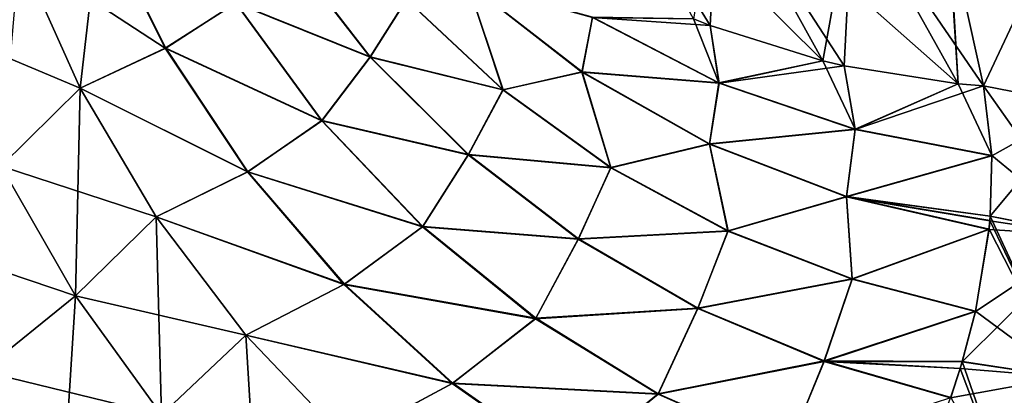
# Model space of a CAD drawing. Header units: metres. Extents: x -37.4 to 37.6, y -35 to 35.
# Tile 370 of 372: x 35.2 to 36.8, y 15.8 to 16.4. Entities that reach past the tile are written whole.
import ezdxf

# ---------------------------------------------------------------- set-up
doc = ezdxf.new("R2010")
doc.units = ezdxf.units.M
doc.layers.add('solid_506616_SW0001', color=7, linetype='CONTINUOUS')

msp = doc.modelspace()

# ---------------------------------------------------------------- linework, layer by layer
at = {"layer": 'solid_506616_SW0001'}
for points in [[(36.116512, 16.727854, -141.260559), (36.32169, 16.659447, -141.204269), (36.488415, 16.357849, -142.131653)], [(36.309284, 16.414146, -142.178421), (36.116512, 16.727854, -141.260559), (36.488415, 16.357849, -142.131653)], [(36.309284, 16.414146, -142.178421), (36.282333, 16.424873, -142.186249), (36.116512, 16.727854, -141.260559)], [(36.282333, 16.424875, -130.413742), (36.309284, 16.414146, -130.42157), (36.321686, 16.659447, -131.395737)], [(36.309284, 16.414146, -130.42157), (36.488415, 16.357847, -130.468353), (36.321686, 16.659447, -131.395737)], [(36.321686, 16.659447, -131.395737), (36.488415, 16.357847, -130.468353), (36.536503, 16.622068, -131.444748)], [(36.32169, 16.659447, -141.204269), (36.536503, 16.622068, -141.155243), (36.704174, 16.321301, -142.086334)], [(36.522369, 16.349934, -142.123749), (36.32169, 16.659447, -141.204269), (36.704174, 16.321301, -142.086334)], [(36.522369, 16.349934, -142.123749), (36.488415, 16.357849, -142.131653), (36.32169, 16.659447, -141.204269)], [(36.488415, 16.357847, -130.468353), (36.522369, 16.34993, -130.476242), (36.536503, 16.622068, -131.444748)], [(36.522369, 16.34993, -130.476242), (36.704182, 16.321291, -130.513672), (36.536503, 16.622068, -131.444748)], [(36.68816, 16.573654, -131.32901), (36.536503, 16.622068, -131.444748), (36.704182, 16.321291, -130.513672)], [(36.744846, 16.31794, -142.079041), (36.704174, 16.321301, -142.086334), (36.536503, 16.622068, -141.155243)], [(36.690063, 16.566135, -141.296646), (36.744846, 16.31794, -142.079041), (36.536503, 16.622068, -141.155243)], [(35.440884, 16.378, -143.612274), (35.208549, 16.530203, -143.804718), (35.335964, 16.587784, -143.644562)], [(35.336552, 16.588089, -128.956284), (35.208561, 16.530199, -128.795273), (35.305317, 16.314331, -128.821793)], [(35.336552, 16.588089, -128.956284), (35.305317, 16.314331, -128.821793), (35.441509, 16.378336, -128.988602)], [(35.440884, 16.378, -143.612274), (35.335964, 16.587784, -143.644562), (35.553043, 16.450052, -143.432297)], [(35.553501, 16.450491, -129.168625), (35.336552, 16.588089, -128.956284), (35.441509, 16.378336, -128.988602)], [(36.690063, 16.566133, -131.30336), (36.68816, 16.573654, -131.32901), (36.704182, 16.321291, -130.513672)], [(36.853531, 16.550373, -141.263412), (36.744846, 16.31794, -142.079041), (36.690063, 16.566135, -141.296646)], [(36.690063, 16.566133, -131.30336), (36.704182, 16.321291, -130.513672), (36.744846, 16.31794, -130.520966)], [(36.853531, 16.550375, -131.336594), (36.690063, 16.566133, -131.30336), (36.744846, 16.31794, -130.520966)], [(35.553043, 16.450052, -143.432297), (35.633141, 16.537003, -143.243484), (35.767136, 16.363831, -143.213898)], [(35.767464, 16.36433, -129.387115), (35.633484, 16.537434, -129.357483), (35.553501, 16.450491, -129.168625)], [(35.767136, 16.363831, -143.213898), (35.633141, 16.537003, -143.243484), (35.825222, 16.455656, -143.005585)], [(35.825462, 16.456093, -129.59549), (35.633484, 16.537434, -129.357483), (35.767464, 16.36433, -129.387115)], [(36.902615, 16.287493, -130.531128), (36.853531, 16.550375, -131.336594), (36.744846, 16.31794, -130.520966)], [(36.853531, 16.550373, -141.263412), (36.902615, 16.287497, -142.068893), (36.744846, 16.31794, -142.079041)], [(35.208561, 16.530199, -128.795273), (35.0835, 16.407255, -128.652084), (35.305317, 16.314331, -128.821793)], [(35.208549, 16.530203, -143.804718), (35.305302, 16.314333, -143.778198), (35.179546, 16.189966, -143.93306)], [(35.440884, 16.378, -143.612274), (35.305302, 16.314333, -143.778198), (35.208549, 16.530203, -143.804718)], [(35.978783, 16.311504, -142.978333), (35.825222, 16.455656, -143.005585), (35.922436, 16.481976, -142.772095)], [(35.922565, 16.482401, -129.829041), (35.825462, 16.456093, -129.59549), (35.979015, 16.311995, -129.622803)], [(36.104851, 16.339821, -142.732132), (35.922436, 16.481976, -142.772095), (36.12151, 16.427103, -142.48877)], [(35.978783, 16.311504, -142.978333), (35.922436, 16.481976, -142.772095), (36.104851, 16.339821, -142.732132)], [(36.104965, 16.340296, -129.869064), (35.922565, 16.482401, -129.829041), (35.979015, 16.311995, -129.622803)], [(36.121506, 16.427532, -130.112442), (35.922565, 16.482401, -129.829041), (36.104965, 16.340296, -129.869064)], [(35.440884, 16.378, -143.612274), (35.553043, 16.450052, -143.432297), (35.690128, 16.262436, -143.413544)], [(35.690575, 16.262947, -129.187439), (35.553501, 16.450491, -129.168625), (35.441509, 16.378336, -128.988602)], [(35.690128, 16.262436, -143.413544), (35.553043, 16.450052, -143.432297), (35.767136, 16.363831, -143.213898)], [(35.767464, 16.36433, -129.387115), (35.553501, 16.450491, -129.168625), (35.690575, 16.262947, -129.187439)], [(35.767136, 16.363831, -143.213898), (35.825222, 16.455656, -143.005585), (35.978783, 16.311504, -142.978333)], [(35.979015, 16.311995, -129.622803), (35.825462, 16.456093, -129.59549), (35.767464, 16.36433, -129.387115)], [(36.104851, 16.339821, -142.732132), (36.12151, 16.427103, -142.48877), (36.323189, 16.322603, -142.443405)], [(36.323166, 16.323082, -130.157883), (36.121506, 16.427532, -130.112442), (36.104965, 16.340296, -129.869064)], [(36.323166, 16.323082, -130.157883), (36.282333, 16.424875, -130.413742), (36.121506, 16.427532, -130.112442)], [(36.12151, 16.427103, -142.48877), (36.282333, 16.424873, -142.186249), (36.309284, 16.414146, -142.178421)], [(36.323189, 16.322603, -142.443405), (36.12151, 16.427103, -142.48877), (36.309284, 16.414146, -142.178421)], [(36.323166, 16.323082, -130.157883), (36.309284, 16.414146, -130.42157), (36.282333, 16.424875, -130.413742)], [(36.323166, 16.323082, -130.157883), (36.488415, 16.357847, -130.468353), (36.309284, 16.414146, -130.42157)], [(36.323189, 16.322603, -142.443405), (36.309284, 16.414146, -142.178421), (36.488415, 16.357849, -142.131653)], [(35.0835, 16.407255, -128.652084), (35.179554, 16.18996, -128.666946), (35.305317, 16.314331, -128.821793)], [(35.571812, 16.180914, -143.603622), (35.305302, 16.314333, -143.778198), (35.440884, 16.378, -143.612274)], [(35.441509, 16.378336, -128.988602), (35.305317, 16.314331, -128.821793), (35.572483, 16.181288, -128.997299)], [(35.571812, 16.180914, -143.603622), (35.440884, 16.378, -143.612274), (35.690128, 16.262436, -143.413544)], [(35.690575, 16.262947, -129.187439), (35.441509, 16.378336, -128.988602), (35.572483, 16.181288, -128.997299)], [(35.690128, 16.262436, -143.413544), (35.767136, 16.363831, -143.213898), (35.923477, 16.208311, -143.200089)], [(35.923779, 16.208876, -129.401016), (35.767464, 16.36433, -129.387115), (35.690575, 16.262947, -129.187439)], [(35.923477, 16.208311, -143.200089), (35.767136, 16.363831, -143.213898), (35.978783, 16.311504, -142.978333)], [(35.979015, 16.311995, -129.622803), (35.767464, 16.36433, -129.387115), (35.923779, 16.208876, -129.401016)], [(36.539928, 16.249136, -130.192352), (36.488415, 16.357847, -130.468353), (36.323166, 16.323082, -130.157883)], [(36.323189, 16.322603, -142.443405), (36.488415, 16.357849, -142.131653), (36.522369, 16.349934, -142.123749)], [(36.53997, 16.24861, -142.409042), (36.323189, 16.322603, -142.443405), (36.522369, 16.349934, -142.123749)], [(36.539928, 16.249136, -130.192352), (36.522369, 16.34993, -130.476242), (36.488415, 16.357847, -130.468353)], [(36.53997, 16.24861, -142.409042), (36.522369, 16.349934, -142.123749), (36.704174, 16.321301, -142.086334)], [(36.539928, 16.249136, -130.192352), (36.704182, 16.321291, -130.513672), (36.522369, 16.34993, -130.476242)], [(36.150665, 16.18763, -142.963623), (35.978783, 16.311504, -142.978333), (36.104851, 16.339821, -142.732132)], [(36.104965, 16.340296, -129.869064), (35.979015, 16.311995, -129.622803), (36.150883, 16.188171, -129.637589)], [(36.307854, 16.225216, -142.705032), (36.104851, 16.339821, -142.732132), (36.323189, 16.322603, -142.443405)], [(36.150665, 16.18763, -142.963623), (36.104851, 16.339821, -142.732132), (36.307854, 16.225216, -142.705032)], [(36.307953, 16.225742, -129.896271), (36.104965, 16.340296, -129.869064), (36.150883, 16.188171, -129.637589)], [(36.323166, 16.323082, -130.157883), (36.104965, 16.340296, -129.869064), (36.307953, 16.225742, -129.896271)], [(36.307854, 16.225216, -142.705032), (36.323189, 16.322603, -142.443405), (36.53997, 16.24861, -142.409042)], [(36.539928, 16.249136, -130.192352), (36.323166, 16.323082, -130.157883), (36.307953, 16.225742, -129.896271)], [(36.758038, 16.207296, -130.21138), (36.704182, 16.321291, -130.513672), (36.539928, 16.249136, -130.192352)], [(36.53997, 16.24861, -142.409042), (36.704174, 16.321301, -142.086334), (36.744846, 16.31794, -142.079041)], [(36.758121, 16.20661, -142.390427), (36.53997, 16.24861, -142.409042), (36.744846, 16.31794, -142.079041)], [(36.758038, 16.207296, -130.21138), (36.744846, 16.31794, -130.520966), (36.704182, 16.321291, -130.513672)], [(36.913048, 16.079414, -129.974106), (36.744846, 16.31794, -130.520966), (36.758038, 16.207296, -130.21138)], [(36.913048, 16.079414, -129.974106), (36.902615, 16.287493, -130.531128), (36.744846, 16.31794, -130.520966)], [(36.902615, 16.287497, -142.068893), (36.758121, 16.20661, -142.390427), (36.744846, 16.31794, -142.079041)], [(35.179546, 16.189966, -143.93306), (35.305302, 16.314333, -143.778198), (35.297596, 15.983715, -143.946854)], [(35.305317, 16.314331, -128.821793), (35.179554, 16.18996, -128.666946), (35.426479, 16.109438, -128.82164)], [(35.305302, 16.314333, -143.778198), (35.426468, 16.109432, -143.778351), (35.297596, 15.983715, -143.946854)], [(35.571812, 16.180914, -143.603622), (35.426468, 16.109432, -143.778351), (35.305302, 16.314333, -143.778198)], [(35.572483, 16.181288, -128.997299), (35.305317, 16.314331, -128.821793), (35.426479, 16.109438, -128.82164)], [(35.923477, 16.208311, -143.200089), (35.978783, 16.311504, -142.978333), (36.150665, 16.18763, -142.963623)], [(36.150883, 16.188171, -129.637589), (35.979015, 16.311995, -129.622803), (35.923779, 16.208876, -129.401016)], [(36.902615, 16.287497, -142.068893), (36.755371, 16.11039, -142.639587), (36.758121, 16.20661, -142.390427)], [(36.902615, 16.287497, -142.068893), (36.913029, 16.079189, -142.626465), (36.755371, 16.11039, -142.639587)], [(35.571812, 16.180914, -143.603622), (35.690128, 16.262436, -143.413544), (35.850647, 16.09339, -143.415253)], [(35.851078, 16.093973, -129.185806), (35.690575, 16.262947, -129.187439), (35.572483, 16.181288, -128.997299)], [(35.850647, 16.09339, -143.415253), (35.690128, 16.262436, -143.413544), (35.923477, 16.208311, -143.200089)], [(35.923779, 16.208876, -129.401016), (35.690575, 16.262947, -129.187439), (35.851078, 16.093973, -129.185806)], [(36.526482, 16.140968, -142.691437), (36.307854, 16.225216, -142.705032), (36.53997, 16.24861, -142.409042)], [(36.539928, 16.249136, -130.192352), (36.307953, 16.225742, -129.896271), (36.526558, 16.141542, -129.909958)], [(36.526482, 16.140968, -142.691437), (36.53997, 16.24861, -142.409042), (36.758121, 16.20661, -142.390427)], [(36.758038, 16.207296, -130.21138), (36.539928, 16.249136, -130.192352), (36.526558, 16.141542, -129.909958)], [(36.337414, 16.086515, -142.961777), (36.150665, 16.18763, -142.963623), (36.307854, 16.225216, -142.705032)], [(36.307953, 16.225742, -129.896271), (36.150883, 16.188171, -129.637589), (36.33762, 16.087105, -129.639542)], [(36.337414, 16.086515, -142.961777), (36.307854, 16.225216, -142.705032), (36.526482, 16.140968, -142.691437)], [(36.526558, 16.141542, -129.909958), (36.307953, 16.225742, -129.896271), (36.33762, 16.087105, -129.639542)], [(35.850647, 16.09339, -143.415253), (35.923477, 16.208311, -143.200089), (36.098766, 16.07382, -143.202332)], [(36.099037, 16.074442, -129.398865), (35.923779, 16.208876, -129.401016), (35.851078, 16.093973, -129.185806)], [(36.098766, 16.07382, -143.202332), (35.923477, 16.208311, -143.200089), (36.150665, 16.18763, -142.963623)], [(36.150883, 16.188171, -129.637589), (35.923779, 16.208876, -129.401016), (36.099037, 16.074442, -129.398865)], [(36.755386, 16.110641, -129.961044), (36.758038, 16.207296, -130.21138), (36.526558, 16.141542, -129.909958)], [(36.913048, 16.079414, -129.974106), (36.758038, 16.207296, -130.21138), (36.755386, 16.110641, -129.961044)], [(36.526482, 16.140968, -142.691437), (36.758121, 16.20661, -142.390427), (36.755371, 16.11039, -142.639587)], [(35.179554, 16.18996, -128.666946), (35.036629, 16.071564, -128.522385), (35.2976, 15.98371, -128.653152)], [(35.179546, 16.189966, -143.93306), (35.297596, 15.983715, -143.946854), (35.149071, 15.863581, -144.105347)], [(35.179554, 16.18996, -128.666946), (35.2976, 15.98371, -128.653152), (35.426479, 16.109438, -128.82164)], [(35.725487, 16.001432, -143.618835), (35.426468, 16.109432, -143.778351), (35.571812, 16.180914, -143.603622)], [(35.572483, 16.181288, -128.997299), (35.426479, 16.109438, -128.82164), (35.726208, 16.001854, -128.982132)], [(35.725487, 16.001432, -143.618835), (35.571812, 16.180914, -143.603622), (35.850647, 16.09339, -143.415253)], [(35.851078, 16.093973, -129.185806), (35.572483, 16.181288, -128.997299), (35.726208, 16.001854, -128.982132)], [(36.098766, 16.07382, -143.202332), (36.150665, 16.18763, -142.963623), (36.337414, 16.086515, -142.961777)], [(36.33762, 16.087105, -129.639542), (36.150883, 16.188171, -129.637589), (36.099037, 16.074442, -129.398865)], [(36.535294, 16.010187, -142.972794), (36.337414, 16.086515, -142.961777), (36.526482, 16.140968, -142.691437)], [(36.526558, 16.141542, -129.909958), (36.33762, 16.087105, -129.639542), (36.535488, 16.010818, -129.628616)], [(36.754704, 16.102905, -142.658279), (36.526482, 16.140968, -142.691437), (36.755371, 16.11039, -142.639587)], [(36.754704, 16.102905, -142.658279), (36.753338, 16.089096, -142.692505), (36.526482, 16.140968, -142.691437)], [(36.535294, 16.010187, -142.972794), (36.526482, 16.140968, -142.691437), (36.753338, 16.089096, -142.692505)], [(36.526558, 16.141542, -129.909958), (36.535488, 16.010818, -129.628616), (36.753414, 16.089739, -129.909088)], [(36.754749, 16.103432, -129.943039), (36.526558, 16.141542, -129.909958), (36.753414, 16.089739, -129.909088)], [(36.755386, 16.110641, -129.961044), (36.526558, 16.141542, -129.909958), (36.754749, 16.103432, -129.943039)], [(35.297596, 15.983715, -143.946854), (35.426468, 16.109432, -143.778351), (35.434658, 15.793703, -143.988968)], [(35.426479, 16.109438, -128.82164), (35.2976, 15.98371, -128.653152), (35.569, 15.920675, -128.79483)], [(35.426468, 16.109432, -143.778351), (35.568989, 15.920664, -143.805145), (35.434658, 15.793703, -143.988968)], [(35.725487, 16.001432, -143.618835), (35.568989, 15.920664, -143.805145), (35.426468, 16.109432, -143.778351)], [(35.726208, 16.001854, -128.982132), (35.426479, 16.109438, -128.82164), (35.569, 15.920675, -128.79483)], [(36.913029, 16.079189, -142.626465), (36.753338, 16.089096, -142.692505), (36.754704, 16.102905, -142.658279)], [(36.874348, 15.853902, -129.430771), (36.754749, 16.103432, -129.943039), (36.753414, 16.089739, -129.909088)], [(36.913029, 16.079189, -142.626465), (36.754704, 16.102905, -142.658279), (36.755371, 16.11039, -142.639587)], [(36.874348, 15.853902, -129.430771), (36.755386, 16.110641, -129.961044), (36.754749, 16.103432, -129.943039)], [(36.913048, 16.079414, -129.974106), (36.755386, 16.110641, -129.961044), (36.874348, 15.853902, -129.430771)], [(35.725487, 16.001432, -143.618835), (35.850647, 16.09339, -143.415253), (36.030716, 15.946999, -143.437378)], [(36.031128, 15.947644, -129.163788), (35.851078, 16.093973, -129.185806), (35.726208, 16.001854, -128.982132)], [(36.030716, 15.946999, -143.437378), (35.850647, 16.09339, -143.415253), (36.098766, 16.07382, -143.202332)], [(36.099037, 16.074442, -129.398865), (35.851078, 16.093973, -129.185806), (36.031128, 15.947644, -129.163788)], [(36.289204, 15.963275, -143.220596), (36.098766, 16.07382, -143.202332), (36.337414, 16.086515, -142.961777)], [(36.33762, 16.087105, -129.639542), (36.099037, 16.074442, -129.398865), (36.289444, 15.963943, -129.380707)], [(36.289204, 15.963275, -143.220596), (36.337414, 16.086515, -142.961777), (36.535294, 16.010187, -142.972794)], [(36.535488, 16.010818, -129.628616), (36.33762, 16.087105, -129.639542), (36.289444, 15.963943, -129.380707)], [(36.535294, 16.010187, -142.972794), (36.753338, 16.089096, -142.692505), (36.73175, 15.958395, -143.002655)], [(36.753414, 16.089739, -129.909088), (36.535488, 16.010818, -129.628616), (36.731922, 15.959085, -129.598907)], [(36.913029, 16.079189, -142.626465), (36.73175, 15.958395, -143.002655), (36.753338, 16.089096, -142.692505)], [(36.874348, 15.853902, -129.430771), (36.753414, 16.089739, -129.909088), (36.731922, 15.959085, -129.598907)], [(35.036629, 16.071564, -128.522385), (35.14909, 15.863591, -128.494675), (35.2976, 15.98371, -128.653152)], [(36.030716, 15.946999, -143.437378), (36.098766, 16.07382, -143.202332), (36.289204, 15.963275, -143.220596)], [(36.289444, 15.963943, -129.380707), (36.099037, 16.074442, -129.398865), (36.031128, 15.947644, -129.163788)], [(36.913029, 16.079189, -142.626465), (36.710644, 15.878572, -143.182388), (36.73175, 15.958395, -143.002655)], [(36.874298, 15.853676, -143.169754), (36.710644, 15.878572, -143.182388), (36.913029, 16.079189, -142.626465)], [(36.490654, 15.879074, -143.254471), (36.289204, 15.963275, -143.220596), (36.535294, 16.010187, -142.972794)], [(36.535488, 16.010818, -129.628616), (36.289444, 15.963943, -129.380707), (36.490864, 15.879777, -129.34697)], [(36.490654, 15.879074, -143.254471), (36.535294, 16.010187, -142.972794), (36.73175, 15.958395, -143.002655)], [(36.731922, 15.959085, -129.598907), (36.535488, 16.010818, -129.628616), (36.490864, 15.879777, -129.34697)], [(35.898075, 15.844032, -143.657532), (35.568989, 15.920664, -143.805145), (35.725487, 16.001432, -143.618835)], [(35.726208, 16.001854, -128.982132), (35.569, 15.920675, -128.79483), (35.898857, 15.844504, -128.943512)], [(35.898075, 15.844032, -143.657532), (35.725487, 16.001432, -143.618835), (36.030716, 15.946999, -143.437378)], [(36.031128, 15.947644, -129.163788), (35.726208, 16.001854, -128.982132), (35.898857, 15.844504, -128.943512)], [(35.149071, 15.863581, -144.105347), (35.297596, 15.983715, -143.946854), (35.278141, 15.671979, -144.162766)], [(35.2976, 15.98371, -128.653152), (35.14909, 15.863591, -128.494675), (35.434666, 15.793699, -128.611038)], [(35.297596, 15.983715, -143.946854), (35.434658, 15.793703, -143.988968), (35.278141, 15.671979, -144.162766)], [(35.2976, 15.98371, -128.653152), (35.434666, 15.793699, -128.611038), (35.569, 15.920675, -128.79483)], [(36.22599, 15.826799, -143.479385), (36.030716, 15.946999, -143.437378), (36.289204, 15.963275, -143.220596)], [(36.289444, 15.963943, -129.380707), (36.031128, 15.947644, -129.163788), (36.226387, 15.827496, -129.121902)], [(36.22599, 15.826799, -143.479385), (36.289204, 15.963275, -143.220596), (36.490654, 15.879074, -143.254471)], [(36.490864, 15.879777, -129.34697), (36.289444, 15.963943, -129.380707), (36.226387, 15.827496, -129.121902)], [(36.490654, 15.879074, -143.254471), (36.73175, 15.958395, -143.002655), (36.710644, 15.878572, -143.182388)], [(36.710712, 15.878798, -129.418121), (36.731922, 15.959085, -129.598907), (36.490864, 15.879777, -129.34697)], [(36.874348, 15.853902, -129.430771), (36.731922, 15.959085, -129.598907), (36.710712, 15.878798, -129.418121)], [(35.898075, 15.844032, -143.657532), (36.030716, 15.946999, -143.437378), (36.22599, 15.826799, -143.479385)], [(36.226387, 15.827496, -129.121902), (36.031128, 15.947644, -129.163788), (35.898857, 15.844504, -128.943512)], [(35.434658, 15.793703, -143.988968), (35.568989, 15.920664, -143.805145), (35.587288, 15.624714, -144.058334)], [(35.569, 15.920675, -128.79483), (35.434666, 15.793699, -128.611038), (35.729294, 15.7528, -128.74205)], [(35.568989, 15.920664, -143.805145), (35.729282, 15.752782, -143.857925), (35.587288, 15.624714, -144.058334)], [(35.898075, 15.844032, -143.657532), (35.729282, 15.752782, -143.857925), (35.568989, 15.920664, -143.805145)], [(35.898857, 15.844504, -128.943512), (35.569, 15.920675, -128.79483), (35.729294, 15.7528, -128.74205)], [(36.431751, 15.735695, -143.540283), (36.22599, 15.826799, -143.479385), (36.490654, 15.879074, -143.254471)], [(36.490864, 15.879777, -129.34697), (36.226387, 15.827496, -129.121902), (36.432137, 15.736426, -129.061157)], [(36.431751, 15.735695, -143.540283), (36.490654, 15.879074, -143.254471), (36.692238, 15.820977, -143.30864)], [(36.490864, 15.879777, -129.34697), (36.432137, 15.736426, -129.061157), (36.692471, 15.821692, -129.292923)], [(36.707283, 15.867503, -143.206848), (36.490654, 15.879074, -143.254471), (36.710644, 15.878572, -143.182388)], [(36.707283, 15.867503, -143.206848), (36.692238, 15.820977, -143.30864), (36.490654, 15.879074, -143.254471)], [(36.70731, 15.867605, -129.393387), (36.490864, 15.879777, -129.34697), (36.692471, 15.821692, -129.292923)], [(36.710712, 15.878798, -129.418121), (36.490864, 15.879777, -129.34697), (36.70731, 15.867605, -129.393387)], [(36.874298, 15.853676, -143.169754), (36.707283, 15.867503, -143.206848), (36.710644, 15.878572, -143.182388)], [(36.797443, 15.629682, -128.91861), (36.710712, 15.878798, -129.418121), (36.70731, 15.867605, -129.393387)], [(36.797443, 15.629682, -128.91861), (36.874348, 15.853902, -129.430771), (36.710712, 15.878798, -129.418121)], [(35.14909, 15.863591, -128.494675), (34.980865, 15.751405, -128.34845), (35.27816, 15.671991, -128.437241)], [(35.149071, 15.863581, -144.105347), (35.278141, 15.671979, -144.162766), (35.099201, 15.55794, -144.323944)], [(35.14909, 15.863591, -128.494675), (35.27816, 15.671991, -128.437241), (35.434666, 15.793699, -128.611038)], [(36.874298, 15.853676, -143.169754), (36.692238, 15.820977, -143.30864), (36.707283, 15.867503, -143.206848)], [(36.797443, 15.629682, -128.91861), (36.70731, 15.867605, -129.393387), (36.692471, 15.821692, -129.292923)], [(36.874298, 15.853676, -143.169754), (36.625004, 15.643232, -143.687775), (36.63752, 15.674239, -143.622192)], [(36.874298, 15.853676, -143.169754), (36.797443, 15.629686, -143.681381), (36.625004, 15.643232, -143.687775)], [(36.874298, 15.853676, -143.169754), (36.63752, 15.674239, -143.622192), (36.692238, 15.820977, -143.30864)], [(36.085285, 15.712633, -143.71875), (35.729282, 15.752782, -143.857925), (35.898075, 15.844032, -143.657532)], [(35.898857, 15.844504, -128.943512), (35.729294, 15.7528, -128.74205), (36.086124, 15.713162, -128.882385)], [(36.085285, 15.712633, -143.71875), (35.898075, 15.844032, -143.657532), (36.22599, 15.826799, -143.479385)], [(36.226387, 15.827496, -129.121902), (35.898857, 15.844504, -128.943512), (36.086124, 15.713162, -128.882385)], [(36.085285, 15.712633, -143.71875), (36.22599, 15.826799, -143.479385), (36.431751, 15.735695, -143.540283)], [(36.432137, 15.736426, -129.061157), (36.226387, 15.827496, -129.121902), (36.086124, 15.713162, -128.882385)]]:
    msp.add_3dface(points, dxfattribs=at)

doc.saveas('drawing.dxf')
